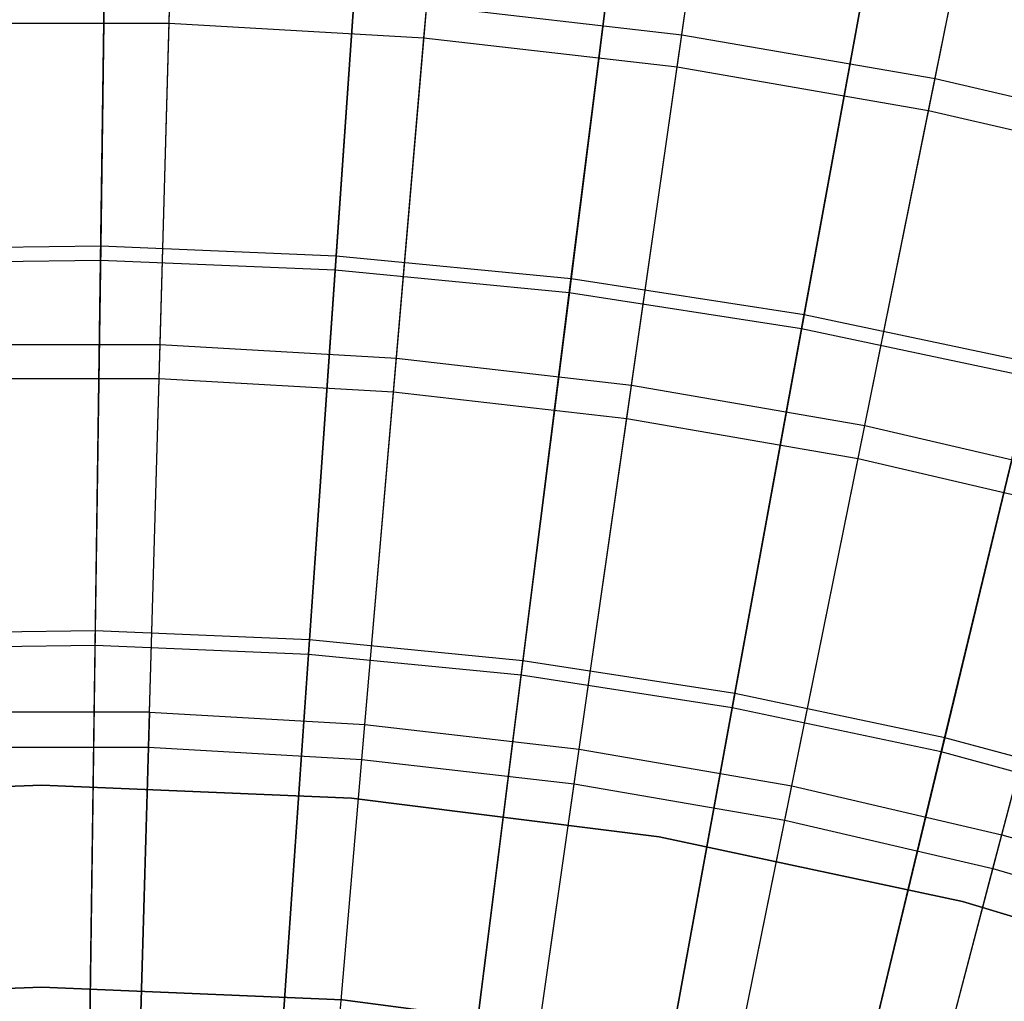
# Model space of a CAD drawing. Extents: x 0.1 to 12.1, y -6 to 6.
# Tile 266 of 334: x 6.044 to 6.775, y 2.589 to 3.319. Entities that reach past the tile are written whole.
import ezdxf

# ---------------------------------------------------------------- set-up
doc = ezdxf.new("R2010")
doc.units = 0
doc.header["$LTSCALE"] = 2.54
doc.layers.get('0').update_dxf_attribs({"linetype": 'CONTINUOUS'})

# ---------------------------------------------------------------- blocks, each defined once
blk = doc.blocks.new('DROPS_COLOR_B-11195_STL')
at = {"color": 0}
for p, q in [((6.15473, 3.316, 3.01731), (6.16195, 3.56883, 3.2233)), ((6.15473, 3.316, 3.01731), (6.16195, 3.56883, 3.2233)), ((6.34388, 3.30519, 3.01731), (6.36553, 3.55719, 3.2233)), ((6.34388, 3.30519, 3.01731), (6.36553, 3.55719, 3.2233)), ((6.53554, 3.30749, 12.35067), (6.57139, 3.55679, 12.14337)), ((6.53554, 3.30749, 12.35067), (6.57139, 3.55679, 12.14337)), ((6.53211, 3.28359, 3.01731), (6.5681, 3.53395, 3.2233)), ((6.53211, 3.28359, 3.01731), (6.5681, 3.53395, 3.2233)), ((6.72359, 3.27494, 12.35067), (6.77361, 3.52179, 12.14337)), ((6.72359, 3.27494, 12.35067), (6.77361, 3.52179, 12.14337)), ((6.71879, 3.25128, 3.01731), (6.76903, 3.49918, 3.2233)), ((6.71879, 3.25128, 3.01731), (6.76903, 3.49918, 3.2233)), ((6.14791, 3.0773, 12.54373), (6.15542, 3.34013, 12.35067)), ((6.14791, 3.0773, 12.54373), (6.15542, 3.34013, 12.35067)), ((6.32345, 3.06727, 12.54373), (6.34595, 3.32924, 12.35067)), ((6.32345, 3.06727, 12.54373), (6.34595, 3.32924, 12.35067)), ((6.34595, 3.32924, 12.35067), (6.53554, 3.30749, 12.35067)), ((6.34595, 3.32924, 12.35067), (6.53554, 3.30749, 12.35067)), ((5.96527, 3.316, 3.01731), (6.15473, 3.316, 3.01731)), ((5.96527, 3.316, 3.01731), (6.15473, 3.316, 3.01731)), ((6.14719, 3.05218, 2.82561), (6.15473, 3.316, 3.01731)), ((6.14719, 3.05218, 2.82561), (6.15473, 3.316, 3.01731)), ((6.15473, 3.316, 3.01731), (6.34388, 3.30519, 3.01731)), ((6.15473, 3.316, 3.01731), (6.34388, 3.30519, 3.01731)), ((6.49812, 3.04722, 12.54373), (6.53554, 3.30749, 12.35067)), ((6.49812, 3.04722, 12.54373), (6.53554, 3.30749, 12.35067)), ((6.53554, 3.30749, 12.35067), (6.72359, 3.27494, 12.35067)), ((6.53554, 3.30749, 12.35067), (6.72359, 3.27494, 12.35067)), ((6.3213, 3.04222, 2.82561), (6.34388, 3.30519, 3.01731)), ((6.3213, 3.04222, 2.82561), (6.34388, 3.30519, 3.01731)), ((6.34388, 3.30519, 3.01731), (6.53211, 3.28359, 3.01731)), ((6.34388, 3.30519, 3.01731), (6.53211, 3.28359, 3.01731)), ((6.49455, 3.02234, 2.82561), (6.53211, 3.28359, 3.01731)), ((6.49455, 3.02234, 2.82561), (6.53211, 3.28359, 3.01731)), ((6.53211, 3.28359, 3.01731), (6.71879, 3.25128, 3.01731)), ((6.53211, 3.28359, 3.01731), (6.71879, 3.25128, 3.01731)), ((6.67137, 3.01724, 12.54373), (6.72359, 3.27494, 12.35067)), ((6.67137, 3.01724, 12.54373), (6.72359, 3.27494, 12.35067)), ((6.72359, 3.27494, 12.35067), (6.90947, 3.23172, 12.35067)), ((6.72359, 3.27494, 12.35067), (6.90947, 3.23172, 12.35067)), ((6.66638, 2.9926, 2.82561), (6.71879, 3.25128, 3.01731)), ((6.66638, 2.9926, 2.82561), (6.71879, 3.25128, 3.01731)), ((6.71879, 3.25128, 3.01731), (6.90333, 3.20837, 3.01731)), ((6.71879, 3.25128, 3.01731), (6.90333, 3.20837, 3.01731)), ((5.97209, 3.0773, 12.54373), (6.14791, 3.0773, 12.54373)), ((5.97209, 3.0773, 12.54373), (6.14791, 3.0773, 12.54373)), ((6.14011, 2.80421, 12.72197), (6.14791, 3.0773, 12.54373)), ((6.14011, 2.80421, 12.72197), (6.14791, 3.0773, 12.54373)), ((6.14791, 3.0773, 12.54373), (6.32345, 3.06727, 12.54373)), ((6.14791, 3.0773, 12.54373), (6.32345, 3.06727, 12.54373)), ((6.30007, 2.79506, 12.72197), (6.32345, 3.06727, 12.54373)), ((6.30007, 2.79506, 12.72197), (6.32345, 3.06727, 12.54373)), ((6.32345, 3.06727, 12.54373), (6.49812, 3.04722, 12.54373)), ((6.32345, 3.06727, 12.54373), (6.49812, 3.04722, 12.54373)), ((5.97281, 3.05218, 2.82561), (6.14719, 3.05218, 2.82561)), ((5.97281, 3.05218, 2.82561), (6.14719, 3.05218, 2.82561)), ((6.13937, 2.77816, 2.64879), (6.14719, 3.05218, 2.82561)), ((6.13937, 2.77816, 2.64879), (6.14719, 3.05218, 2.82561)), ((6.14719, 3.05218, 2.82561), (6.3213, 3.04222, 2.82561)), ((6.14719, 3.05218, 2.82561), (6.3213, 3.04222, 2.82561)), ((6.45924, 2.7768, 12.72197), (6.49812, 3.04722, 12.54373)), ((6.45924, 2.7768, 12.72197), (6.49812, 3.04722, 12.54373)), ((6.49812, 3.04722, 12.54373), (6.67137, 3.01724, 12.54373)), ((6.49812, 3.04722, 12.54373), (6.67137, 3.01724, 12.54373)), ((6.29784, 2.7691, 2.64879), (6.3213, 3.04222, 2.82561)), ((6.29784, 2.7691, 2.64879), (6.3213, 3.04222, 2.82561)), ((6.3213, 3.04222, 2.82561), (6.49455, 3.02234, 2.82561)), ((6.3213, 3.04222, 2.82561), (6.49455, 3.02234, 2.82561)), ((6.45554, 2.75101, 2.64879), (6.49455, 3.02234, 2.82561)), ((6.45554, 2.75101, 2.64879), (6.49455, 3.02234, 2.82561)), ((6.49455, 3.02234, 2.82561), (6.66638, 2.9926, 2.82561)), ((6.49455, 3.02234, 2.82561), (6.66638, 2.9926, 2.82561)), ((6.61712, 2.74948, 12.72197), (6.67137, 3.01724, 12.54373)), ((6.61712, 2.74948, 12.72197), (6.67137, 3.01724, 12.54373)), ((6.67137, 3.01724, 12.54373), (6.84263, 2.97742, 12.54373)), ((6.67137, 3.01724, 12.54373), (6.84263, 2.97742, 12.54373)), ((6.61194, 2.72394, 2.64879), (6.66638, 2.9926, 2.82561)), ((6.61194, 2.72394, 2.64879), (6.66638, 2.9926, 2.82561)), ((6.66638, 2.9926, 2.82561), (6.83624, 2.95311, 2.82561)), ((6.66638, 2.9926, 2.82561), (6.83624, 2.95311, 2.82561)), ((6.77317, 2.71319, 12.72197), (6.84263, 2.97742, 12.54373)), ((6.77317, 2.71319, 12.72197), (6.84263, 2.97742, 12.54373)), ((6.76655, 2.68799, 2.64879), (6.83624, 2.95311, 2.82561)), ((6.76655, 2.68799, 2.64879), (6.83624, 2.95311, 2.82561)), ((6.14011, 2.80421, 12.72197), (5.97989, 2.80421, 12.72197)), ((6.14011, 2.80421, 12.72197), (5.97989, 2.80421, 12.72197)), ((6.14011, 2.80421, 12.72197), (6.13204, 2.52169, 12.88484)), ((6.14011, 2.80421, 12.72197), (6.13204, 2.52169, 12.88484)), ((6.14011, 2.80421, 12.72197), (6.30007, 2.79506, 12.72197)), ((6.14011, 2.80421, 12.72197), (6.30007, 2.79506, 12.72197)), ((6.27588, 2.51346, 12.88484), (6.30007, 2.79506, 12.72197)), ((6.27588, 2.51346, 12.88484), (6.30007, 2.79506, 12.72197)), ((6.30007, 2.79506, 12.72197), (6.45924, 2.7768, 12.72197)), ((6.30007, 2.79506, 12.72197), (6.45924, 2.7768, 12.72197)), ((5.98063, 2.77816, 2.64879), (6.13937, 2.77816, 2.64879)), ((5.98063, 2.77816, 2.64879), (6.13937, 2.77816, 2.64879)), ((6.13127, 2.4948, 2.48739), (6.13937, 2.77816, 2.64879)), ((6.13127, 2.4948, 2.48739), (6.13937, 2.77816, 2.64879)), ((6.13937, 2.77816, 2.64879), (6.29784, 2.7691, 2.64879)), ((6.13937, 2.77816, 2.64879), (6.29784, 2.7691, 2.64879)), ((6.41902, 2.49704, 12.88484), (6.45924, 2.7768, 12.72197)), ((6.41902, 2.49704, 12.88484), (6.45924, 2.7768, 12.72197)), ((6.45924, 2.7768, 12.72197), (6.61712, 2.74948, 12.72197)), ((6.45924, 2.7768, 12.72197), (6.61712, 2.74948, 12.72197)), ((6.27358, 2.48666, 2.48739), (6.29784, 2.7691, 2.64879)), ((6.27358, 2.48666, 2.48739), (6.29784, 2.7691, 2.64879)), ((6.29784, 2.7691, 2.64879), (6.45554, 2.75101, 2.64879)), ((6.29784, 2.7691, 2.64879), (6.45554, 2.75101, 2.64879)), ((6.06, 2.75, 171.7), (5.82989, 2.74036, 171.7)), ((5.82989, 2.74036, 164.1), (6.06, 2.75, 164.1)), ((6.06, 2.75, 171.7), (5.82989, 2.74036, 171.7)), ((5.82989, 2.74036, 164.1), (6.06, 2.75, 164.1)), ((6.29011, 2.74036, 171.7), (6.06, 2.75, 171.7)), ((6.06, 2.75, 164.1), (6.29011, 2.74036, 164.1)), ((6.06, 2.75, 171.7), (6.06, 2.75, 164.1)), ((6.29011, 2.74036, 171.7), (6.06, 2.75, 171.7)), ((6.06, 2.75, 164.1), (6.29011, 2.74036, 164.1)), ((6.06, 2.75, 171.7), (6.06, 2.75, 164.1)), ((6.41519, 2.47041, 2.48739), (6.45554, 2.75101, 2.64879)), ((6.41519, 2.47041, 2.48739), (6.45554, 2.75101, 2.64879)), ((6.45554, 2.75101, 2.64879), (6.61194, 2.72394, 2.64879)), ((6.45554, 2.75101, 2.64879), (6.61194, 2.72394, 2.64879)), ((6.56099, 2.47247, 12.88484), (6.61712, 2.74948, 12.72197)), ((6.56099, 2.47247, 12.88484), (6.61712, 2.74948, 12.72197)), ((6.61712, 2.74948, 12.72197), (6.77317, 2.71319, 12.72197)), ((6.61712, 2.74948, 12.72197), (6.77317, 2.71319, 12.72197)), ((6.51861, 2.71149, 171.7), (6.29011, 2.74036, 171.7)), ((6.29011, 2.74036, 164.1), (6.51861, 2.71149, 164.1)), ((6.29011, 2.74036, 171.7), (6.29011, 2.74036, 164.1)), ((6.51861, 2.71149, 171.7), (6.29011, 2.74036, 171.7)), ((6.29011, 2.74036, 164.1), (6.51861, 2.71149, 164.1)), ((6.29011, 2.74036, 171.7), (6.29011, 2.74036, 164.1)), ((6.55565, 2.44611, 2.48739), (6.61194, 2.72394, 2.64879)), ((6.55565, 2.44611, 2.48739), (6.61194, 2.72394, 2.64879)), ((6.61194, 2.72394, 2.64879), (6.76655, 2.68799, 2.64879)), ((6.61194, 2.72394, 2.64879), (6.76655, 2.68799, 2.64879)), ((6.7439, 2.6636, 171.7), (6.51861, 2.71149, 171.7)), ((6.51861, 2.71149, 164.1), (6.7439, 2.6636, 164.1)), ((6.51861, 2.71149, 171.7), (6.51861, 2.71149, 164.1)), ((6.7439, 2.6636, 171.7), (6.51861, 2.71149, 171.7)), ((6.51861, 2.71149, 164.1), (6.7439, 2.6636, 164.1)), ((6.51861, 2.71149, 171.7), (6.51861, 2.71149, 164.1)), ((6.70132, 2.43983, 12.88484), (6.77317, 2.71319, 12.72197)), ((6.70132, 2.43983, 12.88484), (6.77317, 2.71319, 12.72197)), ((6.77317, 2.71319, 12.72197), (6.9269, 2.66805, 12.72197)), ((6.77317, 2.71319, 12.72197), (6.9269, 2.66805, 12.72197)), ((6.69448, 2.41382, 2.48739), (6.76655, 2.68799, 2.64879)), ((6.69448, 2.41382, 2.48739), (6.76655, 2.68799, 2.64879)), ((6.76655, 2.68799, 2.64879), (6.91885, 2.64327, 2.64879)), ((6.76655, 2.68799, 2.64879), (6.91885, 2.64327, 2.64879)), ((6.96438, 2.59704, 171.7), (6.7439, 2.6636, 171.7)), ((6.7439, 2.6636, 164.1), (6.96438, 2.59704, 164.1)), ((6.7439, 2.6636, 171.7), (6.7439, 2.6636, 164.1)), ((6.96438, 2.59704, 171.7), (6.7439, 2.6636, 171.7)), ((6.7439, 2.6636, 164.1), (6.96438, 2.59704, 164.1)), ((6.7439, 2.6636, 171.7), (6.7439, 2.6636, 164.1)), ((5.83649, 2.59038, 171.7), (6.06, 2.6, 171.7)), ((6.06, 2.6, 164.1), (5.83649, 2.59038, 164.1)), ((6.06, 2.6, 164.1), (5.83649, 2.59038, 164.1)), ((5.83649, 2.59038, 171.7), (6.06, 2.6, 171.7)), ((6.06, 2.6, 171.7), (6.28351, 2.59038, 171.7)), ((6.28351, 2.59038, 164.1), (6.06, 2.6, 164.1)), ((6.06, 2.6, 171.7), (6.06, 2.6, 164.1)), ((6.28351, 2.59038, 164.1), (6.06, 2.6, 164.1)), ((6.06, 2.6, 171.7), (6.28351, 2.59038, 171.7)), ((6.06, 2.6, 171.7), (6.06, 2.6, 164.1)), ((6.28351, 2.59038, 171.7), (6.50536, 2.56157, 171.7)), ((6.50536, 2.56157, 164.1), (6.28351, 2.59038, 164.1)), ((6.28351, 2.59038, 164.1), (6.28351, 2.59038, 171.7)), ((6.28351, 2.59038, 164.1), (6.28351, 2.59038, 171.7)), ((6.50536, 2.56157, 164.1), (6.28351, 2.59038, 164.1)), ((6.28351, 2.59038, 171.7), (6.50536, 2.56157, 171.7))]:
    blk.add_line(p, q, dxfattribs=at)
blk = doc.blocks.new('GROUP_1')
at = {"color": 0}
for p, q in [((6.04764, 9.42402, 10.92497), (6.0438, 9.14773, 11.10617)), ((6.04764, 9.42402, 10.92497), (6.0438, 9.14773, 11.10617)), ((6.04365, 9.1372, 0.88735), (6.0475, 9.41387, 1.06797)), ((6.04365, 9.1372, 0.88735), (6.0475, 9.41387, 1.06797)), ((6.238, 9.41608, 10.92497), (6.21881, 9.14042, 11.10617)), ((6.238, 9.41608, 10.92497), (6.21881, 9.14042, 11.10617)), ((6.21808, 9.12992, 0.88735), (6.2373, 9.40595, 1.06797)), ((6.21808, 9.12992, 0.88735), (6.2373, 9.40595, 1.06797)), ((6.42763, 9.39757, 10.92497), (6.39315, 9.1234, 11.10617)), ((6.42763, 9.39757, 10.92497), (6.39315, 9.1234, 11.10617)), ((6.39184, 9.11296, 0.88735), (6.42636, 9.38749, 1.06797)), ((6.39184, 9.11296, 0.88735), (6.42636, 9.38749, 1.06797)), ((6.61594, 9.36855, 10.92497), (6.56628, 9.09672, 11.10617)), ((6.61594, 9.36855, 10.92497), (6.56628, 9.09672, 11.10617)), ((6.56438, 9.08637, 0.88735), (6.61411, 9.35856, 1.06797)), ((6.56438, 9.08637, 0.88735), (6.61411, 9.35856, 1.06797)), ((6.0438, 9.14773, 11.10617), (5.86865, 9.14529, 11.10617)), ((6.0438, 9.14773, 11.10617), (5.86865, 9.14529, 11.10617)), ((6.0438, 9.14773, 11.10617), (6.03982, 8.86187, 11.27188)), ((6.0438, 9.14773, 11.10617), (6.03982, 8.86187, 11.27188)), ((6.21881, 9.14042, 11.10617), (6.0438, 9.14773, 11.10617)), ((6.21881, 9.14042, 11.10617), (6.0438, 9.14773, 11.10617)), ((6.04365, 9.1372, 0.88735), (5.86908, 9.13477, 0.88735)), ((6.04365, 9.1372, 0.88735), (5.86908, 9.13477, 0.88735)), ((6.03967, 8.851, 0.72223), (6.04365, 9.1372, 0.88735)), ((6.03967, 8.851, 0.72223), (6.04365, 9.1372, 0.88735)), ((6.21808, 9.12992, 0.88735), (6.04365, 9.1372, 0.88735)), ((6.21808, 9.12992, 0.88735), (6.04365, 9.1372, 0.88735)), ((6.21881, 9.14042, 11.10617), (6.19896, 8.85523, 11.27188)), ((6.21881, 9.14042, 11.10617), (6.19896, 8.85523, 11.27188)), ((6.39315, 9.1234, 11.10617), (6.21881, 9.14042, 11.10617)), ((6.39315, 9.1234, 11.10617), (6.21881, 9.14042, 11.10617)), ((6.1982, 8.84439, 0.72223), (6.21808, 9.12992, 0.88735)), ((6.1982, 8.84439, 0.72223), (6.21808, 9.12992, 0.88735)), ((6.39184, 9.11296, 0.88735), (6.21808, 9.12992, 0.88735)), ((6.39184, 9.11296, 0.88735), (6.21808, 9.12992, 0.88735)), ((6.39315, 9.1234, 11.10617), (6.35748, 8.83976, 11.27188)), ((6.39315, 9.1234, 11.10617), (6.35748, 8.83976, 11.27188)), ((6.56628, 9.09672, 11.10617), (6.39315, 9.1234, 11.10617)), ((6.56628, 9.09672, 11.10617), (6.39315, 9.1234, 11.10617)), ((6.35612, 8.82897, 0.72223), (6.39184, 9.11296, 0.88735)), ((6.35612, 8.82897, 0.72223), (6.39184, 9.11296, 0.88735)), ((6.56438, 9.08637, 0.88735), (6.39184, 9.11296, 0.88735)), ((6.56438, 9.08637, 0.88735), (6.39184, 9.11296, 0.88735)), ((6.56628, 9.09672, 11.10617), (6.51489, 8.8155, 11.27188)), ((6.56628, 9.09672, 11.10617), (6.51489, 8.8155, 11.27188)), ((6.73765, 9.06046, 11.10617), (6.56628, 9.09672, 11.10617)), ((6.73765, 9.06046, 11.10617), (6.56628, 9.09672, 11.10617)), ((6.51294, 8.80481, 0.72223), (6.56438, 9.08637, 0.88735)), ((6.51294, 8.80481, 0.72223), (6.56438, 9.08637, 0.88735)), ((6.73518, 9.05023, 0.88735), (6.56438, 9.08637, 0.88735)), ((6.73518, 9.05023, 0.88735), (6.56438, 9.08637, 0.88735)), ((6.73765, 9.06046, 11.10617), (6.67072, 8.78253, 11.27188)), ((6.73765, 9.06046, 11.10617), (6.67072, 8.78253, 11.27188)), ((6.66817, 8.77196, 0.72223), (6.73518, 9.05023, 0.88735)), ((6.66817, 8.77196, 0.72223), (6.73518, 9.05023, 0.88735)), ((6.03982, 8.86187, 11.27188), (5.88056, 8.85966, 11.27188)), ((6.03982, 8.86187, 11.27188), (5.88056, 8.85966, 11.27188)), ((6.03982, 8.86187, 11.27188), (6.03573, 8.56733, 11.4216)), ((6.03982, 8.86187, 11.27188), (6.03573, 8.56733, 11.4216)), ((6.19896, 8.85523, 11.27188), (6.03982, 8.86187, 11.27188)), ((6.19896, 8.85523, 11.27188), (6.03982, 8.86187, 11.27188)), ((6.03967, 8.851, 0.72223), (5.88102, 8.8488, 0.72223)), ((6.03967, 8.851, 0.72223), (5.88102, 8.8488, 0.72223)), ((6.03557, 8.55615, 0.57312), (6.03967, 8.851, 0.72223)), ((6.03557, 8.55615, 0.57312), (6.03967, 8.851, 0.72223)), ((6.1982, 8.84439, 0.72223), (6.03967, 8.851, 0.72223)), ((6.1982, 8.84439, 0.72223), (6.03967, 8.851, 0.72223)), ((6.19896, 8.85523, 11.27188), (6.1785, 8.56137, 11.4216)), ((6.19896, 8.85523, 11.27188), (6.1785, 8.56137, 11.4216)), ((6.35748, 8.83976, 11.27188), (6.19896, 8.85523, 11.27188)), ((6.35748, 8.83976, 11.27188), (6.19896, 8.85523, 11.27188)), ((6.17772, 8.55022, 0.57312), (6.1982, 8.84439, 0.72223)), ((6.17772, 8.55022, 0.57312), (6.1982, 8.84439, 0.72223)), ((6.35612, 8.82897, 0.72223), (6.1982, 8.84439, 0.72223)), ((6.35612, 8.82897, 0.72223), (6.1982, 8.84439, 0.72223)), ((6.35748, 8.83976, 11.27188), (6.32072, 8.54749, 11.4216)), ((6.35748, 8.83976, 11.27188), (6.32072, 8.54749, 11.4216)), ((6.51489, 8.8155, 11.27188), (6.35748, 8.83976, 11.27188)), ((6.51489, 8.8155, 11.27188), (6.35748, 8.83976, 11.27188)), ((6.31933, 8.5364, 0.57312), (6.35612, 8.82897, 0.72223)), ((6.31933, 8.5364, 0.57312), (6.35612, 8.82897, 0.72223)), ((6.51294, 8.80481, 0.72223), (6.35612, 8.82897, 0.72223)), ((6.51294, 8.80481, 0.72223), (6.35612, 8.82897, 0.72223)), ((6.51489, 8.8155, 11.27188), (6.46195, 8.52572, 11.4216)), ((6.51489, 8.8155, 11.27188), (6.46195, 8.52572, 11.4216)), ((6.67072, 8.78253, 11.27188), (6.51489, 8.8155, 11.27188)), ((6.67072, 8.78253, 11.27188), (6.51489, 8.8155, 11.27188)), ((6.45994, 8.51473, 0.57312), (6.51294, 8.80481, 0.72223)), ((6.45994, 8.51473, 0.57312), (6.51294, 8.80481, 0.72223)), ((6.66817, 8.77196, 0.72223), (6.51294, 8.80481, 0.72223)), ((6.66817, 8.77196, 0.72223), (6.51294, 8.80481, 0.72223)), ((6.67072, 8.78253, 11.27188), (6.60175, 8.49614, 11.4216)), ((6.67072, 8.78253, 11.27188), (6.60175, 8.49614, 11.4216)), ((6.82447, 8.74095, 11.27188), (6.67072, 8.78253, 11.27188)), ((6.82447, 8.74095, 11.27188), (6.67072, 8.78253, 11.27188)), ((6.59914, 8.48528, 0.57312), (6.66817, 8.77196, 0.72223)), ((6.59914, 8.48528, 0.57312), (6.66817, 8.77196, 0.72223)), ((6.82134, 8.73054, 0.72223), (6.66817, 8.77196, 0.72223)), ((6.82134, 8.73054, 0.72223), (6.66817, 8.77196, 0.72223))]:
    blk.add_line(p, q, dxfattribs=at)
blk.add_blockref('DROPS_COLOR_B-11195_STL', (-0.06, 5.99731, -1.7), dxfattribs=at)

msp = doc.modelspace()

# ---------------------------------------------------------------- block references
at = {"color": 0}
msp.add_blockref('GROUP_1', (0.06, -5.99731, 1.7), dxfattribs=at)

doc.saveas('drawing.dxf')
